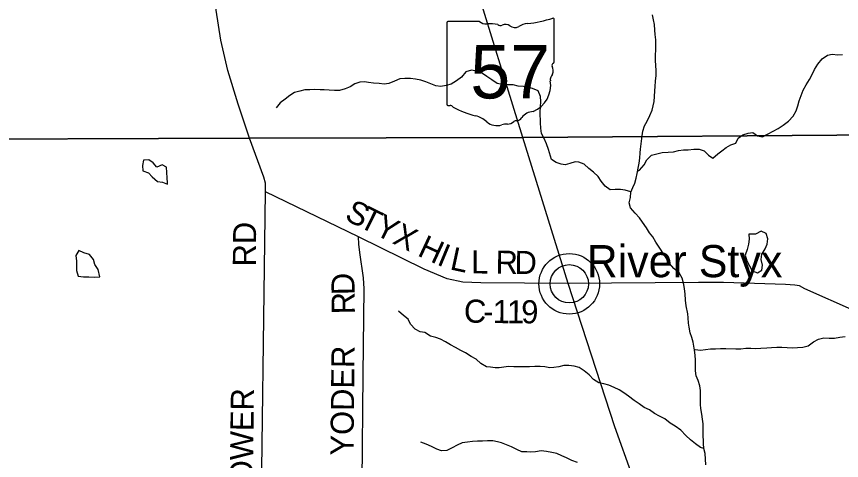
# Model space of a CAD drawing. Extents: x 1985906 to 2277390, y 930619 to 1324581.
# Drawn here: x 2154411 to 2165122, y 1112061 to 1117828 of the extents above; entities that cross this region are included whole.
import ezdxf

# ---------------------------------------------------------------- set-up
doc = ezdxf.new("R2010")
doc.units = 0
for name, color, linetype in [('GM_X_County_Road', 7, 'Continuous'), ('GM_X_County_Road_Text', 7, 'Continuous'), ('GM_X_Minor_Lake', 7, 'Continuous'), ('GM_X_Minor_River', 7, 'Continuous'), ('GM_X_State_Location', 7, 'Continuous'), ('GM_X_State_Route', 7, 'Continuous'), ('GM_X_State_Shield', 7, 'Continuous'), ('GM_X_Township', 7, 'Continuous'), ('GM_X_Township_Road', 7, 'Continuous'), ('GM_X_Township_Road_Text', 7, 'Continuous'), ('GM_X_Unincorporated', 7, 'Continuous'), ('GM_X_Unincorporated_Location', 7, 'Continuous'), ('GM_X_Unincorporated_Text', 7, 'Continuous')]:
    doc.layers.add(name, color=color, linetype=linetype)

msp = doc.modelspace()

# ---------------------------------------------------------------- linework, layer by layer
at = {"layer": 'GM_X_County_Road'}
for points in [[(2157438, 1116249), (2157291, 1116691), (2157155, 1117125), (2157065, 1117523), (2156972, 1118109), (2156777, 1119452), (2156576, 1120941), (2156513, 1121525), (2156469, 1121830), (2156447, 1121940), (2156437, 1122413)], [(2157580, 1110631), (2157644, 1115552), (2157642, 1115662), (2157622, 1115740), (2157438, 1116249)], [(2161572, 1114360), (2160440, 1114367), (2160206, 1114378), (2160004, 1114422), (2159702, 1114546), (2158851, 1114966), (2157644, 1115552)], [(2164562, 1105091), (2164562, 1105143), (2164549, 1106057), (2164549, 1106175), (2164517, 1106368), (2164319, 1106905), (2163322, 1109414), (2163128, 1109894), (2162866, 1110576), (2162180, 1112497), (2161572, 1114360)]]:
    msp.add_lwpolyline(points, dxfattribs=at)
at = {"layer": 'GM_X_Minor_Lake'}
for points in [[(2156371, 1115666), (2156368, 1115734), (2156363, 1115804), (2156358, 1115872), (2156304, 1115900), (2156232, 1115873), (2156187, 1115928), (2156129, 1115968), (2156061, 1115963), (2156046, 1115894)], [(2156371, 1115666), (2156368, 1115734), (2156363, 1115804), (2156358, 1115872), (2156304, 1115900), (2156232, 1115873), (2156187, 1115928), (2156129, 1115968), (2156061, 1115963), (2156046, 1115894)], [(2156046, 1115894), (2156052, 1115822), (2156125, 1115799), (2156174, 1115744), (2156240, 1115687), (2156305, 1115677), (2156371, 1115650), (2156371, 1115666)], [(2163918, 1115003), (2163922, 1114935), (2163913, 1114869), (2163896, 1114800), (2163873, 1114728), (2163893, 1114656), (2163928, 1114588), (2163963, 1114525), (2164032, 1114498), (2164089, 1114535), (2164096, 1114600), (2164077, 1114673), (2164089, 1114742), (2164106, 1114769)], [(2163918, 1115003), (2163922, 1114935), (2163913, 1114869), (2163896, 1114800), (2163873, 1114728), (2163893, 1114656), (2163928, 1114588), (2163963, 1114525), (2164032, 1114498), (2164089, 1114535), (2164096, 1114600), (2164077, 1114673), (2164089, 1114742), (2164106, 1114769)], [(2164106, 1114769), (2164132, 1114811), (2164155, 1114871), (2164166, 1114939), (2164142, 1115009), (2164078, 1115038), (2164006, 1115003), (2163918, 1115003)], [(2164106, 1114769), (2164132, 1114811), (2164155, 1114871), (2164166, 1114939), (2164142, 1115009), (2164078, 1115038), (2164006, 1115003), (2163918, 1115003)], [(2155491, 1114445), (2155473, 1114541), (2155430, 1114605), (2155412, 1114673), (2155359, 1114736), (2155286, 1114757), (2155222, 1114790), (2155183, 1114722), (2155189, 1114652), (2155191, 1114530)], [(2155491, 1114445), (2155473, 1114541), (2155430, 1114605), (2155412, 1114673), (2155359, 1114736), (2155286, 1114757), (2155222, 1114790), (2155183, 1114722), (2155189, 1114652), (2155191, 1114530)], [(2155191, 1114530), (2155212, 1114454), (2155280, 1114447), (2155350, 1114446), (2155418, 1114444), (2155491, 1114445)], [(2155191, 1114530), (2155212, 1114454), (2155280, 1114447), (2155350, 1114446), (2155418, 1114444), (2155491, 1114445)]]:
    msp.add_lwpolyline(points, dxfattribs=at)
at = {"layer": 'GM_X_Minor_River'}
for points in [[(2162493, 1115924), (2162502, 1115988), (2162507, 1116056), (2162510, 1116106), (2162524, 1116207), (2162533, 1116279), (2162541, 1116339), (2162564, 1116406), (2162597, 1116469), (2162634, 1116543), (2162662, 1116612), (2162677, 1116666), (2162690, 1116723), (2162695, 1116787), (2162700, 1116863), (2162703, 1116917), (2162709, 1116987), (2162716, 1117060), (2162715, 1117132), (2162712, 1117186), (2162708, 1117262), (2162709, 1117334), (2162710, 1117386), (2162713, 1117452), (2162711, 1117524), (2162704, 1117596), (2162699, 1117652), (2162694, 1117724), (2162681, 1117784), (2162667, 1117850)], [(2162474, 1115818), (2162497, 1115834), (2162558, 1115901), (2162594, 1115968), (2162657, 1116027), (2162723, 1116046), (2162793, 1116062), (2162871, 1116067), (2162941, 1116072), (2163007, 1116088), (2163069, 1116097), (2163131, 1116098), (2163203, 1116103), (2163273, 1116105), (2163339, 1116084), (2163396, 1116029), (2163453, 1115988), (2163514, 1116045), (2163568, 1116082), (2163623, 1116125), (2163684, 1116162), (2163750, 1116182), (2163779, 1116248), (2163840, 1116291), (2163908, 1116313), (2163972, 1116320), (2164033, 1116277), (2164097, 1116266), (2164168, 1116306), (2164234, 1116337), (2164299, 1116372), (2164364, 1116415), (2164432, 1116467), (2164494, 1116534), (2164531, 1116601), (2164554, 1116667), (2164573, 1116734), (2164600, 1116804), (2164626, 1116871), (2164661, 1116942), (2164704, 1117011), (2164741, 1117077), (2164771, 1117140), (2164814, 1117211), (2164869, 1117278), (2164938, 1117324), (2165000, 1117339), (2165072, 1117332), (2165136, 1117333)], [(2162389, 1115549), (2162386, 1115551), (2162315, 1115574), (2162251, 1115583), (2162185, 1115581), (2162117, 1115576), (2162054, 1115625), (2162003, 1115690), (2161962, 1115750), (2161903, 1115805), (2161840, 1115853), (2161782, 1115910), (2161712, 1115937), (2161662, 1115940), (2161594, 1115919), (2161532, 1115902), (2161482, 1115909), (2161418, 1115930), (2161357, 1115971), (2161318, 1116102), (2161291, 1116176), (2161261, 1116243), (2161226, 1116307), (2161217, 1116377), (2161212, 1116445), (2161209, 1116585), (2161214, 1116653), (2161218, 1116725), (2161213, 1116791), (2161182, 1116863), (2161109, 1116893), (2161043, 1116910), (2160992, 1116921), (2160922, 1116924), (2160858, 1116939), (2160790, 1116942), (2160716, 1116944), (2160651, 1116959), (2160582, 1117006), (2160515, 1117049), (2160446, 1117095), (2160386, 1117118), (2160318, 1117133), (2160246, 1117108), (2160189, 1117041), (2160122, 1116993), (2160055, 1116948), (2159989, 1116933), (2159921, 1116919), (2159857, 1116926), (2159790, 1116953), (2159726, 1116978), (2159661, 1117001), (2159593, 1117013), (2159526, 1117022), (2159454, 1117025), (2159386, 1117020), (2159317, 1116990), (2159247, 1116957), (2159185, 1116950), (2159119, 1116956), (2159045, 1116963), (2158983, 1116972), (2158930, 1116981), (2158868, 1116976), (2158803, 1116953), (2158741, 1116915), (2158676, 1116888), (2158604, 1116869), (2158540, 1116865), (2158472, 1116872), (2158404, 1116875), (2158354, 1116876), (2158285, 1116879), (2158221, 1116876), (2158153, 1116874), (2158090, 1116857), (2158022, 1116840), (2157958, 1116803), (2157897, 1116755), (2157836, 1116706), (2157783, 1116643)], [(2163360, 1112006), (2163356, 1112080), (2163351, 1112152), (2163334, 1112218), (2163328, 1112282), (2163326, 1112418), (2163327, 1112486), (2163326, 1112538), (2163318, 1112596), (2163309, 1112662), (2163296, 1112738), (2163293, 1112788), (2163289, 1112970), (2163284, 1113032), (2163261, 1113098), (2163236, 1113159), (2163227, 1113227), (2163225, 1113289), (2163226, 1113363), (2163223, 1113431), (2163214, 1113495), (2163205, 1113547), (2163194, 1113599), (2163178, 1113657), (2163159, 1113719), (2163144, 1113791), (2163135, 1113844), (2163132, 1113914), (2163125, 1113966), (2163107, 1114070), (2163097, 1114144), (2163092, 1114226), (2163082, 1114290), (2163073, 1114348), (2163052, 1114430), (2163013, 1114497), (2162947, 1114554), (2162890, 1114619), (2162845, 1114692), (2162810, 1114746), (2162762, 1114817), (2162713, 1114896), (2162671, 1114966), (2162630, 1115019), (2162589, 1115082), (2162540, 1115155), (2162498, 1115211), (2162441, 1115274), (2162382, 1115341), (2162365, 1115409), (2162383, 1115477), (2162388, 1115545), (2162413, 1115606), (2162438, 1115662), (2162457, 1115727), (2162468, 1115789), (2162482, 1115857), (2162493, 1115924)], [(2163333, 1112218), (2163289, 1112229), (2163224, 1112276), (2163163, 1112331), (2163100, 1112387), (2163037, 1112454), (2162964, 1112507), (2162899, 1112546), (2162828, 1112601), (2162759, 1112635), (2162692, 1112672), (2162629, 1112719), (2162561, 1112750), (2162494, 1112799), (2162429, 1112842), (2162358, 1112896), (2162295, 1112939), (2162234, 1112980), (2162169, 1113011), (2162100, 1113040), (2162036, 1113057), (2161970, 1113071), (2161903, 1113112), (2161846, 1113173), (2161779, 1113224), (2161714, 1113267), (2161649, 1113288), (2161581, 1113293), (2161517, 1113293), (2161453, 1113276), (2161389, 1113267), (2161337, 1113266), (2161271, 1113277), (2161209, 1113280), (2161141, 1113284), (2161073, 1113279), (2161005, 1113276), (2160868, 1113277), (2160800, 1113280), (2160740, 1113275), (2160676, 1113266), (2160624, 1113265), (2160564, 1113272), (2160514, 1113279), (2160441, 1113321), (2160378, 1113378), (2160313, 1113411), (2160242, 1113458), (2160179, 1113491), (2160111, 1113529), (2160044, 1113564), (2159981, 1113603), (2159916, 1113638), (2159856, 1113659), (2159787, 1113676), (2159714, 1113722), (2159652, 1113733), (2159585, 1113766), (2159526, 1113831), (2159497, 1113895), (2159434, 1113944), (2159369, 1114002)], [(2163212, 1113502), (2163223, 1113504), (2163290, 1113495), (2163356, 1113502), (2163421, 1113511), (2163486, 1113510), (2163550, 1113514), (2163620, 1113517), (2163748, 1113511), (2163816, 1113513), (2163878, 1113522), (2163944, 1113519), (2164006, 1113514), (2164076, 1113518), (2164152, 1113525), (2164214, 1113530), (2164282, 1113533), (2164346, 1113533), (2164415, 1113530), (2164483, 1113523), (2164551, 1113530), (2164619, 1113534), (2164687, 1113551), (2164758, 1113602), (2164821, 1113638), (2164893, 1113653), (2164961, 1113652), (2165029, 1113649), (2165099, 1113661), (2165167, 1113672)], [(2161693, 1112035), (2161622, 1112061), (2161553, 1112096), (2161489, 1112123), (2161426, 1112152), (2161362, 1112163), (2161291, 1112177), (2161221, 1112188), (2161149, 1112175), (2161085, 1112169), (2161035, 1112173), (2160971, 1112175), (2160906, 1112204), (2160838, 1112237), (2160771, 1112264), (2160707, 1112289), (2160654, 1112304), (2160594, 1112317), (2160526, 1112317), (2160460, 1112312), (2160396, 1112313), (2160332, 1112306), (2160266, 1112298), (2160198, 1112291), (2160130, 1112262), (2160065, 1112225), (2159997, 1112191), (2159929, 1112188), (2159867, 1112209), (2159798, 1112244), (2159730, 1112272), (2159661, 1112299)]]:
    msp.add_lwpolyline(points, dxfattribs=at)
at = {"layer": 'GM_X_State_Route'}
for points in [[(2160726, 1117095), (2160221, 1118728), (2160099, 1119135), (2160060, 1119225), (2159954, 1119336), (2159347, 1119896), (2159032, 1120176), (2158647, 1120487), (2157395, 1121469), (2157076, 1121707), (2156737, 1121997), (2156558, 1122185), (2156475, 1122312), (2156437, 1122413), (2156320, 1122692), (2156035, 1123284), (2155508, 1124390), (2154772, 1125958)], [(2163266, 1114371), (2161572, 1114360), (2160986, 1116257), (2160726, 1117095)], [(2170242, 1108232), (2170173, 1108314), (2169867, 1108730), (2169488, 1109266), (2169076, 1109858), (2168738, 1110349), (2168408, 1110824), (2168167, 1111124), (2167495, 1111815), (2166522, 1112819), (2165730, 1113637), (2165651, 1113722), (2165606, 1113770), (2165437, 1113921), (2165292, 1114007), (2164644, 1114290), (2164576, 1114328), (2164516, 1114338), (2164396, 1114349), (2163591, 1114373), (2163266, 1114371)]]:
    msp.add_lwpolyline(points, dxfattribs=at)
at = {"layer": 'GM_X_State_Shield'}
for p, q in [((2159998, 1117746), (2159998, 1116690)), ((2160420, 1117764), (2160012, 1117764)), ((2161390, 1117238), (2161390, 1117791)), ((2161390, 1117238), (2161390, 1117238))]:
    msp.add_line(p, q, dxfattribs=at)
for centre, radius, start, end in [((2160014, 1117748), 16.1, 98.1301, 188.1301), ((2160517, 1117887), 156, 231.6195, 271.1119), ((2160895, 1119205), 1476, 275.8445, 288.9065), ((2161375, 1117793), 15.5, 351.8621, 97.738), ((2160569, 1117171), 562, 80.4867, 94.9883), ((2160696, 1117754), 45.1, 219.7921, 297.1024), ((2160762, 1117632), 93.8, 54.4667, 119.1411), ((2160883, 1117799), 113, 233.8562, 294.8282), ((2161083, 1117442), 297, 97.3462, 120.7689), ((2161387, 1117197), 24, 107.944, 210.337), ((2161374, 1117236), 16.6, 289.6038, 7.7341), ((2161234, 1117127), 144, 340.033, 23.6496), ((2160977, 1116936), 369, 292.3089, 8.9858), ((2161446, 1117006), 105, 136.8065, 186.9296), ((2160014, 1116687), 16.3, 171.9584, 258.3066), ((2160017, 1116795), 124, 267.339, 280.6039), ((2160042, 1116629), 44.8, 29.7484, 93.2717), ((2160608, 1117578), 1066, 240.4129, 257.1985), ((2161133, 1116393), 202, 94.4031, 142.5768), ((2160290, 1116215), 334, 47.1842, 75.836), ((2160650, 1116623), 212, 230.7004, 286.2918), ((2160788, 1116544), 113, 268.777, 315.5493), ((2160890, 1116442), 31.8, 65.7517, 132.6484), ((2160877, 1116587), 119, 282.8732, 323.2771), ((2160773, 1116258), 174, 85.6951, 111.2099)]:
    msp.add_arc(centre, radius, start, end, dxfattribs=at)
at = {"layer": 'GM_X_Township'}
for points in [[(2165639, 1129787), (2165633, 1123203), (2165623, 1122080), (2165645, 1116533), (2165646, 1116290), (2160986, 1116257), (2157438, 1116249), (2152712, 1116229), (2150100, 1116210), (2147929, 1116189), (2146952, 1116173), (2143818, 1116154), (2139793, 1116176), (2139773, 1121340), (2139793, 1125847)], [(2152712, 1116229), (2157438, 1116249), (2160986, 1116257), (2165646, 1116290), (2165646, 1113910), (2165651, 1113722), (2165680, 1110362), (2165719, 1105115), (2165731, 1102754), (2165747, 1098285), (2165738, 1097252), (2165762, 1094617), (2165783, 1089297), (2163294, 1089289), (2162838, 1089289), (2157526, 1089289), (2155989, 1089287), (2155649, 1089279), (2152684, 1089316)]]:
    msp.add_lwpolyline(points, dxfattribs=at)
at = {"layer": 'GM_X_Township_Road'}
for points in [[(2147636, 1116184), (2147929, 1116189), (2150100, 1116210), (2152712, 1116229), (2157438, 1116249)], [(2158897, 1109974), (2158902, 1110080), (2158888, 1110214), (2158849, 1110354), (2158811, 1110446), (2158809, 1110484), (2158816, 1110518), (2158840, 1110550), (2158890, 1110594), (2158932, 1110672), (2158955, 1110733), (2158963, 1110781), (2158953, 1110863), (2158916, 1110983), (2158899, 1111267), (2158900, 1111783), (2158912, 1113179), (2158923, 1114292), (2158916, 1114432), (2158868, 1114764), (2158856, 1114870), (2158851, 1114966)]]:
    msp.add_lwpolyline(points, dxfattribs=at)
at = {"layer": 'GM_X_Unincorporated'}
for radius in [393, 249]:
    msp.add_circle((2161587, 1114356), radius, dxfattribs=at)
at = {"layer": 'GM_X_Unincorporated_Location'}
msp.add_line((2161587, 1114356), (2161587, 1114356), dxfattribs=at)

# ---------------------------------------------------------------- texts
at = {"layer": 'GM_X_County_Road_Text'}
for s, rotation, p in [('S', 333.7091, (2158658, 1115194)), ('T', 333.7142, (2158840, 1115105)), ('Y', 333.7086, (2159041, 1115005)), ('RD', 89.5063, (2157519, 1114580)), ('X', 333.7182, (2159278, 1114888)), ('H', 335.0102, (2159604, 1114728)), ('I', 337.4108, (2159856, 1114610)), ('L', 347.9363, (2160027, 1114545)), ('L', 359.5711, (2160313, 1114491)), ('R', 359.2643, (2160629, 1114488)), ('D', 359.2661, (2160875, 1114485)), ('C', 358.2278, (2160216, 1113855)), ('1', 359.4704, (2160593, 1113846)), ('1', 359.6145, (2160778, 1113844)), ('9', 359.6412, (2160963, 1113843)), ('-', 359.1847, (2160468, 1113848)), ('TOWER', 89.2262, (2157475, 1111505))]:
    msp.add_text(s, height=300, rotation=rotation, dxfattribs=at).set_placement(p)
at = {"layer": 'GM_X_State_Location'}
for s in ['s', 'r']:
    msp.add_text(s, height=1, dxfattribs=at).set_placement((2160679, 1117148))
msp.add_text('57', height=1, rotation=0, dxfattribs=at).set_placement((2160427, 1117075))
at = {"layer": 'GM_X_State_Shield'}
msp.add_text('57', height=696.1, dxfattribs=at).set_placement((2160303, 1116764))
at = {"layer": 'GM_X_Township_Road_Text'}
for s, rotation, p in [('D', 91.2006, (2158802, 1114212)), ('R', 90.5425, (2158804, 1113961)), ('YODER', 89.4032, (2158786, 1112124))]:
    msp.add_text(s, height=300, rotation=rotation, dxfattribs=at).set_placement(p)
at = {"layer": 'GM_X_Unincorporated_Text'}
msp.add_text('River Styx', height=417, rotation=0, dxfattribs=at).set_placement((2161813, 1114442))

doc.saveas('drawing.dxf')
